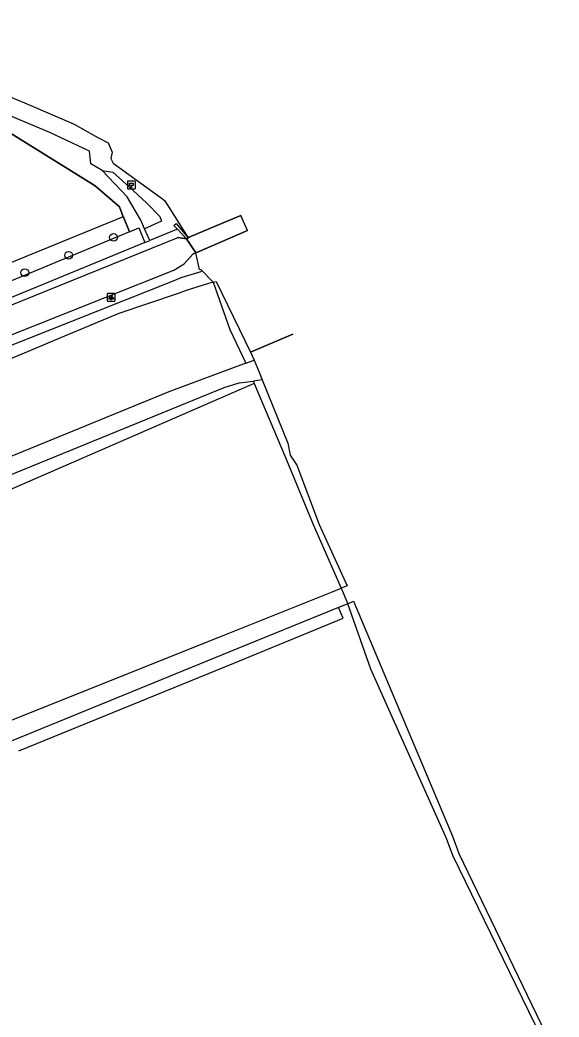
# Model space of a CAD drawing. Extents: x 160203 to 161526, y 379529 to 381797.
# Drawn here: x 161448.3 to 161516.6, y 381317.5 to 381443.9 of the extents above; entities that cross this region are included whole.
import ezdxf

# ---------------------------------------------------------------- set-up
doc = ezdxf.new("R2010")
doc.units = 0
for name, color, linetype in [('IMGEO_Boom', 7, 'Continuous'), ('IMGEO_Dek', 7, 'Continuous'), ('IMGEO_Gemengd_bos', 7, 'Continuous'), ('IMGEO_Grasland_agrarisch', 7, 'Continuous'), ('IMGEO_Grasland_overig', 7, 'Continuous'), ('IMGEO_Groenvoorziening', 7, 'Continuous'), ('IMGEO_Hectometerpaal', 7, 'Continuous'), ('IMGEO_Hek', 7, 'Continuous'), ('IMGEO_Lichtpunt', 7, 'Continuous'), ('IMGEO_Loofbos', 7, 'Continuous'), ('IMGEO_Oever', 7, 'Continuous'), ('IMGEO_Rijbaan_lokaal_gesloten', 7, 'Continuous'), ('IMGEO_Stuw', 7, 'Continuous'), ('IMGEO_Voetpad_onverhard', 7, 'Continuous'), ('IMGEO_Waterloop', 7, 'Continuous')]:
    doc.layers.add(name, color=color, linetype=linetype)

msp = doc.modelspace()

# ---------------------------------------------------------------- linework, layer by layer
at = {"layer": 'IMGEO_Boom'}
for centre in [(161460.14, 381416.32), (161454.46, 381414.06), (161448.9, 381411.86)]:
    msp.add_circle(centre, 0.489, dxfattribs=at)
at = {"layer": 'IMGEO_Dek'}
msp.add_lwpolyline([(161477.11, 381417.18), (161476.26, 381419.11), (161474.04, 381418.16), (161469.71, 381416.34), (161469.38, 381416.15), (161470.56, 381414.35), (161470.78, 381414.45), (161474.89, 381416.22)], close=True, dxfattribs=at)
at = {"layer": 'IMGEO_Gemengd_bos'}
msp.add_lwpolyline([(161461.38, 381418.93), (161421.01, 381402.45)], dxfattribs=at)
at = {"layer": 'IMGEO_Grasland_agrarisch'}
for points in [[(161472.76, 381410.64), (161474.86, 381404.65), (161476.9, 381400.38)], [(161477.98, 381397.82), (161481.94, 381388.44), (161485.43, 381379.93), (161489, 381371.86)], [(161516, 381311.61), (161503.12, 381337.96), (161502.33, 381340.12), (161492.73, 381361.61), (161489.82, 381369.89)]]:
    msp.add_lwpolyline(points, dxfattribs=at)
at = {"layer": 'IMGEO_Grasland_overig'}
for points in [[(161468.24, 381417.37), (161467.61, 381417.11), (161464.75, 381415.93)], [(161469.38, 381416.15), (161468.24, 381417.37)], [(161477.98, 381397.82), (161427.64, 381375.92), (161385.47, 381358.79), (161385.17, 381359.4)], [(161477.86, 381398.12), (161477.98, 381397.82)]]:
    msp.add_lwpolyline(points, dxfattribs=at)
at = {"layer": 'IMGEO_Groenvoorziening'}
msp.add_lwpolyline([(161471.26, 381412.2), (161471.03, 381412.25), (161470.56, 381414.35)], dxfattribs=at)
at = {"layer": 'IMGEO_Hectometerpaal'}
for p, q in [((161461.91, 381423.39), (161461.91, 381422.55)), ((161461.91, 381423.39), (161461.91, 381422.55)), ((161462.82, 381423.47), (161461.98, 381423.47)), ((161462.82, 381423.47), (161461.98, 381423.47)), ((161462.91, 381422.56), (161462.91, 381423.4)), ((161462.91, 381422.56), (161462.91, 381423.4)), ((161461.99, 381422.47), (161462.83, 381422.47)), ((161461.99, 381422.47), (161462.83, 381422.47))]:
    msp.add_line(p, q, dxfattribs=at)
msp.add_lwpolyline([(161462.43, 381422.62), (161462.37, 381422.62), (161462.37, 381422.92), (161462.15, 381422.92), (161462.15, 381423.19), (161462.65, 381423.19), (161462.65, 381422.92), (161462.43, 381422.92), (161462.43, 381422.62)], dxfattribs=at)
for centre, start, end in [((161461.99, 381423.39), 92.4484, 184.2845), ((161461.99, 381423.39), 92.4484, 184.2845), ((161462.83, 381423.39), 2.4484, 94.2845), ((161462.83, 381423.39), 2.4484, 94.2845), ((161461.99, 381422.55), 182.4484, 274.2845), ((161461.99, 381422.55), 182.4484, 274.2845), ((161462.83, 381422.55), 272.4484, 4.2845), ((161462.83, 381422.55), 272.4484, 4.2845)]:
    msp.add_arc(centre, 0.0779, start, end, dxfattribs=at)
at = {"layer": 'IMGEO_Hek'}
for points in [[(161461.38, 381418.93), (161460.88, 381420.19), (161457.83, 381422.88), (161444.27, 381431.28), (161430.57, 381437.32), (161422.85, 381439.54), (161418.88, 381439.5), (161390.71, 381434.67)], [(161461.38, 381418.93), (161421.01, 381402.45)], [(161461.43, 381418.81), (161461.38, 381418.93)], [(161474.04, 381418.16), (161476.26, 381419.11)], [(161462.15, 381417.02), (161461.43, 381418.81)], [(161469.71, 381416.34), (161474.04, 381418.16)], [(161477.11, 381417.18), (161474.89, 381416.22)], [(161468.35, 381416.31), (161469.38, 381416.15)], [(161469.38, 381416.15), (161469.71, 381416.34)], [(161474.89, 381416.22), (161470.78, 381414.45)], [(161470.21, 381414.22), (161469.08, 381412.98)], [(161470.56, 381414.35), (161470.21, 381414.22)], [(161470.78, 381414.45), (161470.56, 381414.35)], [(161489.26, 381368.04), (161488.64, 381369.4)]]:
    msp.add_lwpolyline(points, dxfattribs=at)
at = {"layer": 'IMGEO_Lichtpunt'}
for p, q in [((161459.35, 381409.13), (161459.35, 381408.32)), ((161459.35, 381409.13), (161459.35, 381408.32)), ((161460.25, 381409.22), (161459.44, 381409.22)), ((161460.25, 381409.22), (161459.44, 381409.22)), ((161460.34, 381408.32), (161460.34, 381409.13)), ((161460.34, 381408.32), (161460.34, 381409.13)), ((161459.44, 381408.23), (161460.25, 381408.23)), ((161459.44, 381408.23), (161460.25, 381408.23))]:
    msp.add_line(p, q, dxfattribs=at)
for points in [[(161459.72, 381408.79), (161459.76, 381408.76), (161459.57, 381408.5), (161459.53, 381408.53), (161459.72, 381408.79)], [(161459.82, 381408.74), (161459.87, 381408.74), (161459.87, 381408.42), (161459.82, 381408.42), (161459.82, 381408.74)], [(161459.93, 381408.76), (161459.97, 381408.79), (161460.16, 381408.53), (161460.12, 381408.5), (161459.93, 381408.76)]]:
    msp.add_lwpolyline(points, dxfattribs=at)
msp.add_circle((161459.85, 381408.93), 0.0994, dxfattribs=at)
for centre, start, end in [((161459.44, 381409.13), 90, 180), ((161459.44, 381409.13), 90, 180), ((161460.25, 381409.13), 0, 90), ((161460.25, 381409.13), 0, 90), ((161459.44, 381408.32), 180, 270), ((161459.44, 381408.32), 180, 270), ((161460.25, 381408.32), 270, 0), ((161460.25, 381408.32), 270, 360)]:
    msp.add_arc(centre, 0.0946, start, end, dxfattribs=at)
at = {"layer": 'IMGEO_Loofbos'}
for points in [[(161458.71, 381424.79), (161460.04, 381424.58), (161462.08, 381422.79), (161464.35, 381420.66), (161466.02, 381418.97), (161466.2, 381418.38), (161464.08, 381417.43)], [(161448.15, 381351.25), (161475.37, 381362.37), (161489.26, 381368.04), (161488.64, 381369.4)]]:
    msp.add_lwpolyline(points, dxfattribs=at)
at = {"layer": 'IMGEO_Oever'}
msp.add_lwpolyline([(161468.24, 381417.37), (161467.79, 381417.85), (161468.07, 381418.08), (161469.59, 381416.27)], dxfattribs=at)
at = {"layer": 'IMGEO_Rijbaan_lokaal_gesloten'}
for points in [[(161469.38, 381416.15), (161468.35, 381416.31), (161468.18, 381416.24), (161379.51, 381380.32), (161376.4, 381378.7), (161375.53, 381378.14), (161374.71, 381377.5), (161373.95, 381376.79), (161373.26, 381376.02), (161372.64, 381375.18), (161372.21, 381374.5), (161371.35, 381372.78), (161370.73, 381370.97), (161370.54, 381370.21), (161370.42, 381369.44), (161370.37, 381368.65), (161370.39, 381367.87), (161370.49, 381367.09), (161370.65, 381366.33), (161370.88, 381365.58), (161370.96, 381365.35), (161371.9, 381362.86), (161384.63, 381339.79), (161385.66, 381337.28)], [(161470.56, 381414.35), (161469.38, 381416.15)], [(161374.93, 381362.86), (161374.65, 381363.49), (161374.14, 381365.01), (161373.76, 381366.57), (161373.53, 381368.15), (161373.52, 381368.6), (161373.57, 381369.32), (161373.69, 381370.02), (161373.86, 381370.71), (161374.1, 381371.38), (161374.39, 381372.03), (161374.74, 381372.65), (161375.15, 381373.23), (161375.6, 381373.78), (161376.11, 381374.28), (161376.65, 381374.74), (161377.24, 381375.15), (161379.93, 381376.75), (161398.12, 381384.47), (161467.77, 381412.19), (161469.08, 381412.98), (161470.21, 381414.22), (161470.56, 381414.35)]]:
    msp.add_lwpolyline(points, dxfattribs=at)
at = {"layer": 'IMGEO_Stuw'}
msp.add_lwpolyline([(161482.88, 381404.07), (161477.48, 381401.76)], dxfattribs=at)
at = {"layer": 'IMGEO_Voetpad_onverhard'}
for points in [[(161458.71, 381424.79), (161457.27, 381425.64), (161457.1, 381427.27), (161452.08, 381429.64), (161447.34, 381431.6), (161434.1, 381437.78), (161429.69, 381439.19), (161425.48, 381440.42), (161422.31, 381440.76), (161417.68, 381440.53), (161409.95, 381439.65), (161401.52, 381438.59), (161397.03, 381437.84), (161382.83, 381434.58), (161364.12, 381431.14), (161344.99, 381427.42)], [(161390.71, 381434.67), (161418.88, 381439.5), (161422.85, 381439.54), (161430.57, 381437.32), (161444.27, 381431.28), (161457.83, 381422.88), (161460.88, 381420.19), (161461.38, 381418.93)], [(161464.08, 381417.43), (161463.6, 381418.52), (161461.89, 381421.47), (161458.71, 381424.79)], [(161461.38, 381418.93), (161461.43, 381418.81), (161462.15, 381417.02)], [(161462.15, 381417.02), (161463.36, 381417.52), (161464.09, 381415.66)], [(161464.75, 381415.93), (161464.08, 381417.43)], [(161464.09, 381415.66), (161464.75, 381415.93)]]:
    msp.add_lwpolyline(points, dxfattribs=at)
at = {"layer": 'IMGEO_Waterloop'}
for points in [[(161402.52, 381441.05), (161407.31, 381442.46), (161411.06, 381443.15), (161414.32, 381443.69), (161417.7, 381443.89), (161420.45, 381443.88), (161426.64, 381442.88), (161429.72, 381442.29), (161433.79, 381440.9), (161440.85, 381437.36), (161444.89, 381435.03), (161449.68, 381433.06), (161455.17, 381430.69), (161458.15, 381428.97), (161459.47, 381428.31), (161459.99, 381427.11), (161459.81, 381426.32), (161460.08, 381425.72), (161466.35, 381421.22), (161466.64, 381420.96), (161469.59, 381416.27)], [(161462.15, 381417.02), (161429.46, 381403.48), (161368.12, 381378.37)], [(161464.09, 381415.66), (161421.45, 381398.12), (161368.71, 381376.75)], [(161471.26, 381412.2), (161471.21, 381411.96), (161468.66, 381411.19), (161467.8, 381410.83), (161432.33, 381396.76), (161383.33, 381377), (161375.63, 381373.42), (161376.08, 381372.04)], [(161471.26, 381412.2), (161472.76, 381410.64)], [(161472.76, 381410.64), (161472.16, 381410.46), (161469.33, 381409.61), (161468.48, 381409.25), (161468.22, 381409.17), (161460.82, 381406.69), (161453.41, 381403.58), (161447.71, 381401.19), (161399.46, 381382.06), (161376.08, 381372.04)], [(161472.76, 381410.64), (161473.13, 381410.73), (161477.48, 381401.76)], [(161477.48, 381401.76), (161482.88, 381404.07)], [(161477.48, 381401.76), (161477.96, 381400.78)], [(161476.9, 381400.38), (161467.16, 381396.73), (161432.99, 381382.78), (161394.26, 381366.35), (161384, 381361.75), (161385.17, 381359.4)], [(161476.9, 381400.38), (161477.96, 381400.78)], [(161477.96, 381400.78), (161478.6, 381399.26), (161478.99, 381398.27)], [(161385.17, 381359.4), (161445.95, 381385.74), (161474.15, 381397.31), (161476.06, 381397.87), (161477.86, 381398.12)], [(161478.99, 381398.27), (161477.86, 381398.12)], [(161478.99, 381398.27), (161482.21, 381390.22), (161482.53, 381388.72), (161483.37, 381387.44), (161486.21, 381379.93), (161489.74, 381372.17), (161489, 381371.86)], [(161396.31, 381331.42), (161395.03, 381333.97), (161443.05, 381353.46), (161473.83, 381365.79), (161487.76, 381371.36), (161489, 381371.86)], [(161489, 381371.86), (161489.82, 381369.89)], [(161489.82, 381369.89), (161488.64, 381369.4)], [(161489.82, 381369.89), (161490.56, 381370.2), (161503.08, 381340.4), (161503.88, 381338.24), (161516.6, 381311.87)], [(161488.64, 381369.4), (161474.74, 381363.73), (161443.43, 381350.95), (161439.4, 381349.28), (161396.31, 381331.42)]]:
    msp.add_lwpolyline(points, dxfattribs=at)

doc.saveas('drawing.dxf')
